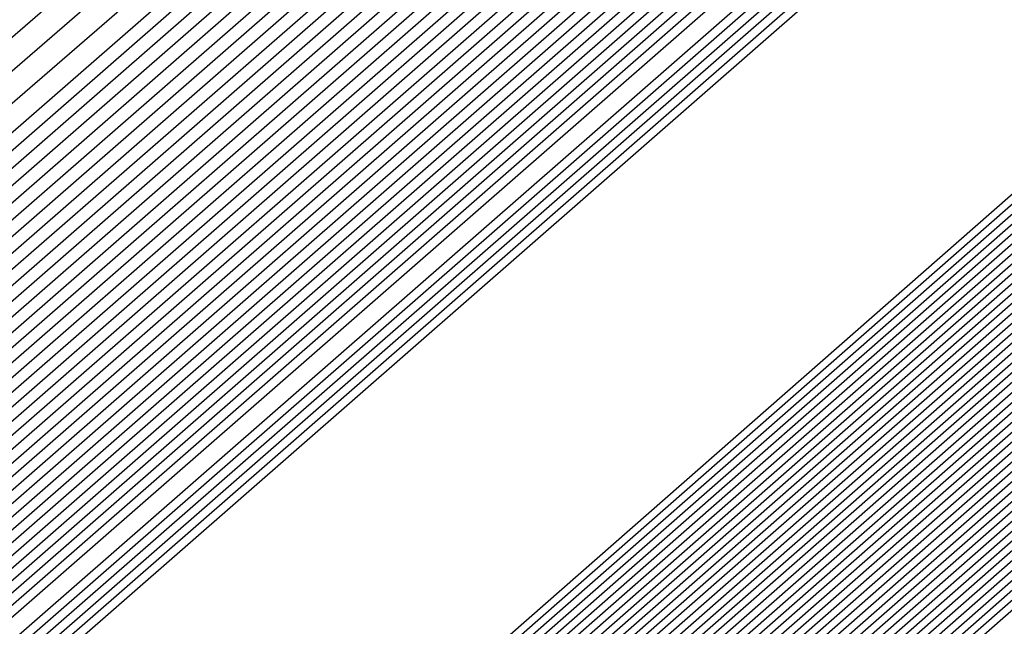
# Model space of a CAD drawing. Extents: x 3249832 to 3255657, y 13789405 to 13793316.
# Tile 840 of 1056: x 3253209.6858 to 3253209.7837, y 13791258.6875 to 13791258.7478. Entities that reach past the tile are written whole.
import ezdxf

# ---------------------------------------------------------------- set-up
doc = ezdxf.new("R2010")
doc.units = 0
doc.header["$LTSCALE"] = 100
doc.header["$MEASUREMENT"] = 0
for name, color, linetype in [('GRATIO_03231_CON', 1, 'CONTINUOUS'), ('GRATIO_0323_ICON', 1, 'CONTINUOUS'), ('TARGETS_EAST', 7, 'CONTINUOUS')]:
    doc.layers.add(name, color=color, linetype=linetype)

# ---------------------------------------------------------------- blocks, each defined once
blk = doc.blocks.new('Gratio_032316_contours')
at = {"layer": 'GRATIO_03231_CON', "color": 1, "linetype": 'Continuous', "flags": 128}
for points in [[(3253179.550267, 13791232.395029), (3253186.874414, 13791238.770013), (3253201.477501, 13791251.518979), (3253219.208231, 13791267.007142), (3253234.457627, 13791280.32933), (3253243.000283, 13791287.791533), (3253246.145111, 13791290.544398), (3253246.584601, 13791290.949743), (3253247.021869, 13791291.379004), (3253250.202537, 13791294.242122), (3253258.882853, 13791301.95866), (3253274.442625, 13791315.738665), (3253292.755901, 13791331.954127), (3253308.320283, 13791345.767528)], [(3253180.165438, 13791232.938016), (3253187.284875, 13791239.131551), (3253201.725162, 13791251.736777), (3253219.339021, 13791267.122277), (3253234.513145, 13791280.378622), (3253243.016437, 13791287.806466), (3253246.146682, 13791290.546762), (3253246.583888, 13791290.950539), (3253247.016449, 13791291.376392), (3253250.166335, 13791294.21318), (3253258.763902, 13791301.857324), (3253274.176051, 13791315.507242), (3253292.315837, 13791331.569332), (3253307.732852, 13791345.251979)], [(3253180.780609, 13791233.481003), (3253187.695336, 13791239.493089), (3253201.972823, 13791251.954576), (3253219.469811, 13791267.237409), (3253234.568663, 13791280.427913), (3253243.03259, 13791287.821399), (3253246.148254, 13791290.549125), (3253246.583174, 13791290.951335), (3253247.01103, 13791291.37378), (3253250.130132, 13791294.184237), (3253258.64495, 13791301.755989), (3253273.909475, 13791315.27582), (3253291.875768, 13791331.184533), (3253307.145422, 13791344.736429)], [(3253181.395779, 13791234.02399), (3253188.105796, 13791239.854627), (3253202.220483, 13791252.172373), (3253219.600605, 13791267.352541), (3253234.62418, 13791280.477205), (3253243.048743, 13791287.836333), (3253246.149825, 13791290.551488), (3253246.582461, 13791290.952131), (3253247.00561, 13791291.371168), (3253250.09393, 13791294.155295), (3253258.525999, 13791301.654654), (3253273.642899, 13791315.044399), (3253291.435703, 13791330.799734), (3253306.557991, 13791344.22088)], [(3253182.62612, 13791235.109965), (3253188.926717, 13791240.577703), (3253202.715805, 13791252.60797), (3253219.862185, 13791267.582808), (3253234.735216, 13791280.575787), (3253243.08105, 13791287.8662), (3253246.152968, 13791290.556214), (3253246.581034, 13791290.953723), (3253246.994771, 13791291.365943), (3253250.021525, 13791294.09741), (3253258.288097, 13791301.451983), (3253273.109746, 13791314.581556), (3253290.555574, 13791330.03014), (3253305.383131, 13791343.18978)], [(3253183.241291, 13791235.652952), (3253189.337178, 13791240.939241), (3253202.963466, 13791252.825768), (3253219.992975, 13791267.69794), (3253234.790735, 13791280.625079), (3253243.097204, 13791287.881133), (3253246.154539, 13791290.558578), (3253246.58032, 13791290.954518), (3253246.989352, 13791291.363331), (3253249.985323, 13791294.068467), (3253258.169146, 13791301.350649), (3253272.843172, 13791314.350135), (3253290.115509, 13791329.645341), (3253304.7957, 13791342.67423)], [(3253189.747638, 13791241.300779), (3253203.211127, 13791253.043565), (3253220.123765, 13791267.813075), (3253234.846252, 13791280.67437), (3253243.113357, 13791287.896066), (3253246.15611, 13791290.560941), (3253246.579607, 13791290.955314), (3253246.983932, 13791291.360719), (3253249.94912, 13791294.039525), (3253258.050194, 13791301.249313), (3253272.576596, 13791314.118713), (3253289.67544, 13791329.260546), (3253304.208269, 13791342.15868)], [(3253190.158098, 13791241.662317), (3253203.458788, 13791253.261364), (3253220.254555, 13791267.928207), (3253234.90177, 13791280.723661), (3253243.129511, 13791287.911), (3253246.157681, 13791290.563304), (3253246.578894, 13791290.95611), (3253246.978513, 13791291.358107), (3253249.912918, 13791294.010583), (3253257.931243, 13791301.147978), (3253272.31002, 13791313.88729), (3253289.235376, 13791328.875747), (3253303.620839, 13791341.64313)], [(3253190.979019, 13791242.385393), (3253203.954109, 13791253.696959), (3253220.516135, 13791268.158471), (3253235.012806, 13791280.822244), (3253243.161817, 13791287.940867), (3253246.160824, 13791290.56803), (3253246.577467, 13791290.957702), (3253246.967674, 13791291.352882), (3253249.840514, 13791293.952698), (3253257.693341, 13791300.945308), (3253271.776867, 13791313.424447), (3253288.355246, 13791328.106153), (3253302.445978, 13791340.612031)], [(3253191.38948, 13791242.746931), (3253204.20177, 13791253.914758), (3253220.646925, 13791268.273606), (3253235.068324, 13791280.871536), (3253243.177971, 13791287.9558), (3253246.162395, 13791290.570393), (3253246.576753, 13791290.958498), (3253246.962254, 13791291.35027), (3253249.804311, 13791293.923755), (3253257.57439, 13791300.843972), (3253271.510293, 13791313.193026), (3253287.915181, 13791327.721354), (3253301.858547, 13791340.096481)], [(3253191.79994, 13791243.108469), (3253204.449431, 13791254.132556), (3253220.777718, 13791268.388738), (3253235.123841, 13791280.920827), (3253243.194124, 13791287.970733), (3253246.163966, 13791290.572756), (3253246.57604, 13791290.959294), (3253246.956835, 13791291.347658), (3253249.768109, 13791293.894813), (3253257.455439, 13791300.742638), (3253271.243717, 13791312.961604), (3253287.475113, 13791327.336555), (3253301.271117, 13791339.580931)], [(3253192.210401, 13791243.470007), (3253204.697094, 13791254.350353), (3253220.908508, 13791268.50387), (3253235.179359, 13791280.970118), (3253243.210278, 13791287.985667), (3253246.165538, 13791290.57512), (3253246.575327, 13791290.96009), (3253246.951415, 13791291.345046), (3253249.731907, 13791293.86587), (3253257.336487, 13791300.641302), (3253270.977141, 13791312.730183), (3253287.035048, 13791326.95176), (3253300.683687, 13791339.065381)], [(3253193.031322, 13791244.193083), (3253205.192416, 13791254.78595), (3253221.170088, 13791268.734137), (3253235.290395, 13791281.068701), (3253243.242584, 13791288.015534), (3253246.16868, 13791290.579846), (3253246.5739, 13791290.961682), (3253246.940576, 13791291.339821), (3253249.659502, 13791293.807986), (3253257.098584, 13791300.438633), (3253270.443991, 13791312.26734), (3253286.154919, 13791326.182162), (3253299.508825, 13791338.034281)], [(3253193.441782, 13791244.554621), (3253205.440077, 13791255.003749), (3253221.300878, 13791268.849269), (3253235.345913, 13791281.117993), (3253243.258738, 13791288.030467), (3253246.170251, 13791290.582209), (3253246.573186, 13791290.962478), (3253246.935157, 13791291.337209), (3253249.623299, 13791293.779043), (3253256.979633, 13791300.337297), (3253270.177414, 13791312.035917), (3253285.714854, 13791325.797367), (3253298.921395, 13791337.518731)], [(3253193.852242, 13791244.916159), (3253205.687737, 13791255.221545), (3253221.431668, 13791268.964404), (3253235.401431, 13791281.167285), (3253243.274891, 13791288.045401), (3253246.171823, 13791290.584572), (3253246.572473, 13791290.963274), (3253246.929737, 13791291.334597), (3253249.587097, 13791293.750101), (3253256.860682, 13791300.235963), (3253269.910838, 13791311.804496), (3253285.274785, 13791325.412568), (3253298.333965, 13791337.003182)], [(3253194.262703, 13791245.277697), (3253205.935398, 13791255.439344), (3253221.562458, 13791269.079536), (3253235.456949, 13791281.216576), (3253243.291045, 13791288.060334), (3253246.173394, 13791290.586935), (3253246.571759, 13791290.96407), (3253246.924318, 13791291.331985), (3253249.550895, 13791293.721158), (3253256.741731, 13791300.134627), (3253269.644262, 13791311.573074), (3253284.834721, 13791325.027769), (3253297.746534, 13791336.487632)], [(3253195.083624, 13791246.000773), (3253206.43072, 13791255.874939), (3253221.824042, 13791269.3098), (3253235.567984, 13791281.315159), (3253243.323351, 13791288.090201), (3253246.176536, 13791290.591662), (3253246.570333, 13791290.965662), (3253246.913479, 13791291.32676), (3253249.47849, 13791293.663273), (3253256.503828, 13791299.931957), (3253269.111112, 13791311.110231), (3253283.954591, 13791324.258175), (3253296.571673, 13791335.456532)], [(3253195.494084, 13791246.362311), (3253206.678381, 13791256.092738), (3253221.954832, 13791269.424935), (3253235.623502, 13791281.36445), (3253243.339505, 13791288.105134), (3253246.178108, 13791290.594025), (3253246.569619, 13791290.966458), (3253246.908059, 13791291.324148), (3253249.442288, 13791293.634331), (3253256.384877, 13791299.830622), (3253268.844536, 13791310.87881), (3253283.514522, 13791323.873376), (3253295.984243, 13791334.940982)], [(3253195.904545, 13791246.72385), (3253206.926042, 13791256.310537), (3253222.085622, 13791269.540067), (3253235.67902, 13791281.413742), (3253243.355658, 13791288.120068), (3253246.179679, 13791290.596388), (3253246.568906, 13791290.967254), (3253246.90264, 13791291.321536), (3253249.406086, 13791293.605388), (3253256.265926, 13791299.729286), (3253268.57796, 13791310.647389), (3253283.074458, 13791323.488581), (3253295.396812, 13791334.425433)], [(3253196.315006, 13791247.085387), (3253207.173703, 13791256.528333), (3253222.216412, 13791269.655199), (3253235.734538, 13791281.463033), (3253243.371812, 13791288.135001), (3253246.18125, 13791290.598751), (3253246.568192, 13791290.96805), (3253246.89722, 13791291.318923), (3253249.369883, 13791293.576446), (3253256.146975, 13791299.627952), (3253268.311383, 13791310.415965), (3253282.634393, 13791323.103782), (3253294.809381, 13791333.909882)], [(3253197.135926, 13791247.808464), (3253207.669026, 13791256.963931), (3253222.477992, 13791269.885466), (3253235.845573, 13791281.561616), (3253243.404119, 13791288.164868), (3253246.184393, 13791290.603478), (3253246.566766, 13791290.969641), (3253246.886381, 13791291.313699), (3253249.297479, 13791293.518561), (3253255.909072, 13791299.425281), (3253267.778233, 13791309.953122), (3253281.754263, 13791322.334186), (3253293.634521, 13791332.878783)], [(3253197.546387, 13791248.170001), (3253207.916687, 13791257.181729), (3253222.608782, 13791270.000598), (3253235.901092, 13791281.610907), (3253243.420272, 13791288.179801), (3253246.185964, 13791290.605841), (3253246.566052, 13791290.970437), (3253246.880961, 13791291.311087), (3253249.261276, 13791293.489619), (3253255.79012, 13791299.323946), (3253267.511657, 13791309.721701), (3253281.314195, 13791321.949389), (3253293.04709, 13791332.363233), (3253299.249481, 13791337.924149)], [(3253197.956848, 13791248.531539), (3253208.164348, 13791257.399526), (3253222.739572, 13791270.115733), (3253235.95661, 13791281.660199), (3253243.436425, 13791288.194735), (3253246.187535, 13791290.608204), (3253246.565339, 13791290.971233), (3253246.875542, 13791291.308475), (3253249.225074, 13791293.460676), (3253255.671169, 13791299.222611), (3253267.245081, 13791309.49028), (3253280.87413, 13791321.564592), (3253292.459659, 13791331.847683), (3253298.58416, 13791337.338764)], [(3253198.367308, 13791248.893077), (3253208.412009, 13791257.617324), (3253222.870366, 13791270.230865), (3253236.012127, 13791281.70949), (3253243.452579, 13791288.209668), (3253246.189106, 13791290.610567), (3253246.564625, 13791290.972029), (3253246.870122, 13791291.305862), (3253249.188871, 13791293.431734), (3253255.552218, 13791299.121275), (3253266.978505, 13791309.258858), (3253280.434065, 13791321.179793), (3253291.87223, 13791331.332133), (3253297.91884, 13791336.75338)], [(3253199.188229, 13791249.616153), (3253208.907331, 13791258.05292), (3253223.131946, 13791270.461129), (3253236.123163, 13791281.808073), (3253243.484885, 13791288.239535), (3253246.192249, 13791290.615293), (3253246.563198, 13791290.973621), (3253246.859283, 13791291.300638), (3253249.116467, 13791293.373849), (3253255.314316, 13791298.918606), (3253266.445354, 13791308.796014), (3253279.553936, 13791320.410199), (3253290.697368, 13791330.301034), (3253296.588198, 13791335.582612)], [(3253199.598689, 13791249.977691), (3253209.154991, 13791258.270718), (3253223.262736, 13791270.576264), (3253236.178681, 13791281.857364), (3253243.501039, 13791288.254468), (3253246.19382, 13791290.617657), (3253246.562485, 13791290.974417), (3253246.853864, 13791291.298026), (3253249.080265, 13791293.344906), (3253255.195365, 13791298.817271), (3253266.178778, 13791308.564592), (3253279.113867, 13791320.0254), (3253290.109937, 13791329.785484), (3253295.922878, 13791334.997227)], [(3253200.00915, 13791250.339229), (3253209.402652, 13791258.488517), (3253223.393526, 13791270.691396), (3253236.234198, 13791281.906656), (3253243.517192, 13791288.269402), (3253246.195391, 13791290.62002), (3253246.561772, 13791290.975213), (3253246.848444, 13791291.295413), (3253249.044062, 13791293.315964), (3253255.076413, 13791298.715936), (3253265.912202, 13791308.333171), (3253278.673803, 13791319.640603), (3253289.522508, 13791329.269934), (3253295.257557, 13791334.411843)], [(3253200.41961, 13791250.700767), (3253209.650313, 13791258.706314), (3253223.524316, 13791270.806528), (3253236.289716, 13791281.955947), (3253243.533346, 13791288.284335), (3253246.196963, 13791290.622383), (3253246.561058, 13791290.976009), (3253246.843025, 13791291.292801), (3253249.00786, 13791293.287022), (3253254.957462, 13791298.614601), (3253265.645626, 13791308.101749), (3253278.233738, 13791319.255806), (3253288.935077, 13791328.754384), (3253294.592237, 13791333.826459)], [(3253201.240531, 13791251.423843), (3253210.145635, 13791259.141911), (3253223.785896, 13791271.036795), (3253236.400753, 13791282.05453), (3253243.565653, 13791288.314202), (3253246.200105, 13791290.627109), (3253246.559631, 13791290.977601), (3253246.832186, 13791291.287577), (3253248.935455, 13791293.229137), (3253254.71956, 13791298.41193), (3253265.112476, 13791307.638907), (3253277.353606, 13791318.48621), (3253287.760215, 13791327.723285), (3253293.261595, 13791332.65569)], [(3253201.650992, 13791251.785381), (3253210.393296, 13791259.35971), (3253223.916686, 13791271.151927), (3253236.45627, 13791282.103821), (3253243.581806, 13791288.329136), (3253246.201676, 13791290.629472), (3253246.558918, 13791290.978397), (3253246.826766, 13791291.284965), (3253248.899253, 13791293.200194), (3253254.600608, 13791298.310595), (3253264.845899, 13791307.407485), (3253276.913542, 13791318.101413), (3253287.172786, 13791327.207735)]]:
    blk.add_lwpolyline(points, dxfattribs=at)
at = {"layer": 'GRATIO_03231_CON', "color": 5, "linetype": 'Continuous', "flags": 128}
for points in [[(3253178.319926, 13791231.309054), (3253186.053494, 13791238.046937), (3253200.982177, 13791251.083383), (3253218.946651, 13791266.776878), (3253234.346592, 13791280.230748), (3253242.967977, 13791287.761666), (3253246.141969, 13791290.539672), (3253246.586028, 13791290.948151), (3253247.021068, 13791291.373941), (3253250.18182, 13791294.217704), (3253258.80647, 13791301.883558), (3253274.269372, 13791315.565571), (3253292.489554, 13791331.617619), (3253308.022214, 13791345.183537)], [(3253177.704756, 13791230.766067), (3253185.643033, 13791237.685398), (3253200.734516, 13791250.865585), (3253218.815861, 13791266.661746), (3253234.291074, 13791280.181456), (3253242.951823, 13791287.746732), (3253246.140397, 13791290.537309), (3253246.586741, 13791290.947355), (3253247.014362, 13791291.365837), (3253250.12102, 13791294.160915), (3253258.59804, 13791301.695547), (3253273.796257, 13791315.143359), (3253291.704555, 13791330.920638), (3253306.971337, 13791344.254342)], [(3253177.089585, 13791230.22308), (3253185.232573, 13791237.323861), (3253200.486855, 13791250.647788), (3253218.685071, 13791266.546611), (3253234.235555, 13791280.132165), (3253242.93567, 13791287.731799), (3253246.138826, 13791290.534946), (3253246.587455, 13791290.946559), (3253247.007656, 13791291.357733), (3253250.060221, 13791294.104125), (3253258.389611, 13791301.507537), (3253273.323142, 13791314.721148), (3253290.919561, 13791330.223658), (3253305.920461, 13791343.325148)], [(3253176.474414, 13791229.680093), (3253184.822112, 13791236.962323), (3253200.239195, 13791250.429989), (3253218.554281, 13791266.431479), (3253234.180037, 13791280.082873), (3253242.919516, 13791287.716865), (3253246.137255, 13791290.532583), (3253246.588168, 13791290.945763), (3253247.000951, 13791291.349628), (3253249.999421, 13791294.047336), (3253258.181181, 13791301.319527), (3253272.850028, 13791314.298938), (3253290.134562, 13791329.526677), (3253304.869584, 13791342.395954)], [(3253175.244073, 13791228.594119), (3253184.001191, 13791236.239247), (3253199.743873, 13791249.994392), (3253218.292697, 13791266.201212), (3253234.069002, 13791279.984291), (3253242.887209, 13791287.686999), (3253246.134112, 13791290.527856), (3253246.589595, 13791290.944171), (3253246.987539, 13791291.33342), (3253249.877822, 13791293.933757), (3253257.764321, 13791300.943507), (3253271.903798, 13791313.454514), (3253288.564569, 13791328.132716), (3253302.767831, 13791340.537565)], [(3253196.577061, 13791247.036147), (3253203.471051, 13791253.193803), (3253218.759506, 13791266.601258), (3253234.069714, 13791279.984133), (3253242.887716, 13791287.686623), (3253246.134624, 13791290.527313), (3253246.590308, 13791290.943375), (3253246.980833, 13791291.325315), (3253249.817023, 13791293.876967), (3253257.555891, 13791300.755497), (3253271.430682, 13791313.032305), (3253287.77957, 13791327.435736), (3253301.716954, 13791339.608371)], [(3253196.710569, 13791247.152543), (3253203.58621, 13791253.293811), (3253218.83398, 13791266.665582), (3253234.103448, 13791280.012829), (3253242.898008, 13791287.694797), (3253246.136358, 13791290.527838), (3253246.591022, 13791290.942579), (3253246.974128, 13791291.317211), (3253249.756224, 13791293.820178), (3253257.347461, 13791300.567486), (3253270.957567, 13791312.610093), (3253286.994572, 13791326.738755), (3253300.666077, 13791338.679176)], [(3253196.844077, 13791247.26894), (3253203.701371, 13791253.393818), (3253218.908454, 13791266.729905), (3253234.137183, 13791280.041526), (3253242.9083, 13791287.702971), (3253246.138093, 13791290.528363), (3253246.591735, 13791290.941783), (3253246.967422, 13791291.309107), (3253249.695424, 13791293.763388), (3253257.139032, 13791300.379476), (3253270.484453, 13791312.187881), (3253286.209573, 13791326.041774), (3253299.615201, 13791337.749981)], [(3253197.111093, 13791247.501735), (3253203.931691, 13791253.593836), (3253219.057401, 13791266.858547), (3253234.204654, 13791280.09892), (3253242.928884, 13791287.71932), (3253246.141561, 13791290.529414), (3253246.593162, 13791290.940191), (3253246.954011, 13791291.292898), (3253249.573825, 13791293.649809), (3253256.722172, 13791300.003456), (3253269.538223, 13791311.34346), (3253284.63958, 13791324.647813), (3253297.513447, 13791335.891592)], [(3253197.244601, 13791247.618131), (3253204.046851, 13791253.693843), (3253219.131875, 13791266.92287), (3253234.238388, 13791280.127617), (3253242.939176, 13791287.727494), (3253246.143296, 13791290.529939), (3253246.593875, 13791290.939395), (3253246.947305, 13791291.284794), (3253249.513026, 13791293.59302), (3253256.513742, 13791299.815445), (3253269.065109, 13791310.92125), (3253283.854581, 13791323.950833), (3253296.46257, 13791334.962398)], [(3253197.378109, 13791247.734529), (3253204.162012, 13791253.793851), (3253219.206348, 13791266.987193), (3253234.272124, 13791280.156313), (3253242.949468, 13791287.735668), (3253246.14503, 13791290.530465), (3253246.594589, 13791290.9386), (3253246.940599, 13791291.27669), (3253249.452226, 13791293.53623), (3253256.305312, 13791299.627435), (3253268.591994, 13791310.499038), (3253283.069583, 13791323.253852), (3253295.411694, 13791334.033204)], [(3253197.511617, 13791247.850926), (3253204.277171, 13791253.893859), (3253219.280822, 13791267.051512), (3253234.305859, 13791280.18501), (3253242.95976, 13791287.743843), (3253246.146765, 13791290.53099), (3253246.595302, 13791290.937804), (3253246.933893, 13791291.268586), (3253249.391427, 13791293.479441), (3253256.096882, 13791299.439425), (3253268.118879, 13791310.076826), (3253282.284588, 13791322.55687), (3253294.360818, 13791333.104009)], [(3253197.778633, 13791248.083719), (3253204.507492, 13791254.093876), (3253219.429769, 13791267.180159), (3253234.373329, 13791280.242404), (3253242.980343, 13791287.760191), (3253246.150233, 13791290.532041), (3253246.596729, 13791290.936212), (3253246.920482, 13791291.252377), (3253249.269828, 13791293.365862), (3253255.680023, 13791299.063404), (3253267.172648, 13791309.232405), (3253280.714591, 13791321.162909), (3253292.259064, 13791331.24562), (3253298.86322, 13791336.863506)], [(3253197.912141, 13791248.200117), (3253204.622651, 13791254.193883), (3253219.504243, 13791267.244478), (3253234.407064, 13791280.271101), (3253242.990635, 13791287.768365), (3253246.151968, 13791290.532566), (3253246.597442, 13791290.935416), (3253246.913776, 13791291.244273), (3253249.209028, 13791293.309072), (3253255.471593, 13791298.875394), (3253266.699533, 13791308.810193), (3253279.929596, 13791320.465926), (3253291.208188, 13791330.316426), (3253297.66843, 13791335.812021)], [(3253198.045649, 13791248.316514), (3253204.737812, 13791254.293891), (3253219.578716, 13791267.308801), (3253234.440798, 13791280.299798), (3253243.000927, 13791287.77654), (3253246.153702, 13791290.533091), (3253246.598156, 13791290.93462), (3253246.907071, 13791291.236168), (3253249.148229, 13791293.252283), (3253255.263163, 13791298.687384), (3253266.226419, 13791308.387983), (3253279.144597, 13791319.768946), (3253290.157311, 13791329.387232), (3253296.473639, 13791334.760535)], [(3253198.179157, 13791248.43291), (3253204.852971, 13791254.393901), (3253219.65319, 13791267.373124), (3253234.474533, 13791280.328495), (3253243.011219, 13791287.784714), (3253246.155437, 13791290.533616), (3253246.598869, 13791290.933824), (3253246.900365, 13791291.228064), (3253249.087429, 13791293.195493), (3253255.054733, 13791298.499374), (3253265.753304, 13791307.965772), (3253278.359599, 13791319.071965), (3253289.106434, 13791328.458038), (3253295.27885, 13791333.70905)], [(3253198.446173, 13791248.665705), (3253205.083292, 13791254.593916), (3253219.802137, 13791267.501766), (3253234.542003, 13791280.385889), (3253243.031803, 13791287.801062), (3253246.158905, 13791290.534667), (3253246.600296, 13791290.932232), (3253246.886954, 13791291.211856), (3253248.96583, 13791293.081914), (3253254.637874, 13791298.123353), (3253264.807075, 13791307.12135), (3253276.789604, 13791317.678004), (3253287.004681, 13791326.599649), (3253292.889269, 13791331.606079), (3253295.951331, 13791334.070942)], [(3253198.579681, 13791248.782102), (3253205.198453, 13791254.693924), (3253219.876611, 13791267.566089), (3253234.575738, 13791280.414585), (3253243.042095, 13791287.809237), (3253246.16064, 13791290.535192), (3253246.60101, 13791290.931436), (3253246.880248, 13791291.203751), (3253248.905031, 13791293.025125), (3253254.429444, 13791297.935343), (3253264.33396, 13791306.699138), (3253276.004607, 13791316.981023), (3253285.953804, 13791325.670454), (3253291.694479, 13791330.554594), (3253294.7416, 13791333.011419)], [(3253198.713189, 13791248.898498), (3253205.313612, 13791254.793933), (3253219.951085, 13791267.630412), (3253234.609474, 13791280.443283), (3253243.052387, 13791287.817411), (3253246.162374, 13791290.535718), (3253246.601723, 13791290.93064), (3253246.873542, 13791291.195647), (3253248.844232, 13791292.968335), (3253254.221014, 13791297.747333), (3253263.860844, 13791306.276928), (3253275.21961, 13791316.284043), (3253284.902928, 13791324.74126), (3253290.499689, 13791329.503109), (3253293.53187, 13791331.951897)], [(3253198.846697, 13791249.014895), (3253205.428774, 13791254.893941), (3253220.025558, 13791267.694732), (3253234.643209, 13791280.47198), (3253243.062679, 13791287.825585), (3253246.164109, 13791290.536243), (3253246.602436, 13791290.929844), (3253246.866836, 13791291.187543), (3253248.783432, 13791292.911546), (3253254.012584, 13791297.559322), (3253263.387729, 13791305.854716), (3253274.434612, 13791315.58706), (3253283.852051, 13791323.812065), (3253289.304899, 13791328.451623), (3253292.322139, 13791330.892375), (3253295.398785, 13791333.387147)], [(3253199.113713, 13791249.247691), (3253205.659094, 13791255.093956), (3253220.174506, 13791267.823378), (3253234.710679, 13791280.529373), (3253243.083262, 13791287.841934), (3253246.167577, 13791290.537293), (3253246.603863, 13791290.928252), (3253246.853425, 13791291.171334), (3253248.661833, 13791292.797967), (3253253.595725, 13791297.183302), (3253262.4415, 13791305.010294), (3253272.864616, 13791314.193099), (3253281.750298, 13791321.953677), (3253286.915319, 13791326.348653), (3253289.902678, 13791328.77333), (3253293.186926, 13791331.457682)], [(3253199.247221, 13791249.364086), (3253205.774253, 13791255.193966), (3253220.248979, 13791267.887697), (3253234.744414, 13791280.558071), (3253243.093554, 13791287.850108), (3253246.169312, 13791290.537819), (3253246.604577, 13791290.927456), (3253246.846719, 13791291.16323), (3253248.601034, 13791292.741177), (3253253.387295, 13791296.995292), (3253261.968385, 13791304.588083), (3253272.07962, 13791313.496119), (3253280.699421, 13791321.024482), (3253285.720529, 13791325.297167), (3253288.692948, 13791327.713808), (3253292.080997, 13791330.492949), (3253297.619173, 13791335.1971)], [(3253199.380729, 13791249.480484), (3253205.889415, 13791255.293974), (3253220.323453, 13791267.95202), (3253234.778148, 13791280.586767), (3253243.103846, 13791287.858282), (3253246.171046, 13791290.538344), (3253246.60529, 13791290.92666), (3253246.840014, 13791291.155126), (3253248.540234, 13791292.684388), (3253253.178865, 13791296.807282), (3253261.495269, 13791304.165872), (3253271.294621, 13791312.799138), (3253279.648544, 13791320.095288), (3253284.525739, 13791324.245682), (3253287.483217, 13791326.654286), (3253290.975067, 13791329.528217), (3253296.715246, 13791334.410219)], [(3253199.514237, 13791249.596881), (3253206.004574, 13791255.393981), (3253220.397926, 13791268.016343), (3253234.811884, 13791280.615464), (3253243.114138, 13791287.866456), (3253246.172781, 13791290.538869), (3253246.606003, 13791290.925864), (3253246.833308, 13791291.147021), (3253248.479435, 13791292.627598), (3253252.970435, 13791296.619271), (3253261.022155, 13791303.743661), (3253270.509624, 13791312.102158), (3253278.597668, 13791319.166094), (3253283.330949, 13791323.194197), (3253286.273487, 13791325.594763), (3253289.869138, 13791328.563484), (3253295.81132, 13791333.62334)], [(3253199.781252, 13791249.829674), (3253206.234894, 13791255.593998), (3253220.546874, 13791268.144986), (3253234.879353, 13791280.672858), (3253243.134722, 13791287.882805), (3253246.176249, 13791290.53992), (3253246.60743, 13791290.924272), (3253246.819896, 13791291.130813), (3253248.357836, 13791292.514019), (3253252.553575, 13791296.243251), (3253260.075926, 13791302.899239), (3253268.939629, 13791310.708195), (3253276.495915, 13791317.307705), (3253280.941369, 13791321.091226), (3253283.854026, 13791323.475719), (3253287.657279, 13791326.63402), (3253294.003467, 13791332.049579)], [(3253199.91476, 13791249.946072), (3253206.350054, 13791255.694006), (3253220.621347, 13791268.209309), (3253234.913089, 13791280.701555), (3253243.145014, 13791287.890979), (3253246.177984, 13791290.540445), (3253246.608144, 13791290.923477), (3253246.813191, 13791291.122709), (3253248.297036, 13791292.45723), (3253252.345146, 13791296.055241), (3253259.60281, 13791302.477028), (3253268.154633, 13791310.011214), (3253275.445038, 13791316.37851), (3253279.746579, 13791320.03974), (3253282.644295, 13791322.416197), (3253286.55135, 13791325.669287), (3253293.099541, 13791331.2627), (3253300.795214, 13791337.869235)], [(3253200.048268, 13791250.062469), (3253206.465215, 13791255.794014), (3253220.695821, 13791268.273632), (3253234.946824, 13791280.730252), (3253243.155306, 13791287.899153), (3253246.179718, 13791290.540971), (3253246.608857, 13791290.922681), (3253246.806485, 13791291.114604), (3253248.236237, 13791292.40044), (3253252.136716, 13791295.86723), (3253259.129695, 13791302.054816), (3253267.369634, 13791309.314234), (3253274.394161, 13791315.449316), (3253278.551789, 13791318.988255), (3253281.434565, 13791321.356674), (3253285.44542, 13791324.704555), (3253292.195614, 13791330.475819), (3253300.12972, 13791337.290156)], [(3253200.181776, 13791250.178867), (3253206.580374, 13791255.894021), (3253220.770295, 13791268.337951), (3253234.980558, 13791280.758949), (3253243.165597, 13791287.907327), (3253246.181453, 13791290.541496), (3253246.609571, 13791290.921885), (3253246.799779, 13791291.1065), (3253248.175437, 13791292.34365), (3253251.928286, 13791295.67922), (3253258.656581, 13791301.632605), (3253266.584637, 13791308.617253), (3253273.343284, 13791314.520121), (3253277.356999, 13791317.93677), (3253280.224834, 13791320.297152), (3253284.339491, 13791323.739822), (3253291.291688, 13791329.688939), (3253299.464229, 13791336.711079)], [(3253200.448792, 13791250.41166), (3253206.810695, 13791256.094039), (3253220.919242, 13791268.466597), (3253235.048029, 13791280.816343), (3253243.186181, 13791287.923676), (3253246.184922, 13791290.542546), (3253246.610997, 13791290.920293), (3253246.786368, 13791291.090291), (3253248.053838, 13791292.230072), (3253251.511426, 13791295.3032), (3253257.71035, 13791300.788183), (3253265.014642, 13791307.223292), (3253271.241531, 13791312.661733), (3253274.967419, 13791315.833799), (3253277.805373, 13791318.178108), (3253282.127631, 13791321.810358), (3253289.483835, 13791328.115179), (3253298.133244, 13791335.552923)], [(3253200.5823, 13791250.528057), (3253206.925856, 13791256.194046), (3253220.993715, 13791268.530917), (3253235.081764, 13791280.845039), (3253243.196473, 13791287.93185), (3253246.186656, 13791290.543072), (3253246.611711, 13791290.919497), (3253246.779662, 13791291.082187), (3253247.993039, 13791292.173282), (3253251.302996, 13791295.11519), (3253257.237236, 13791300.365972), (3253264.229644, 13791306.52631), (3253270.190655, 13791311.732538), (3253273.772629, 13791314.782314), (3253276.595643, 13791317.118585), (3253281.021702, 13791320.845625), (3253288.579908, 13791327.328299), (3253297.467752, 13791334.973846)], [(3253200.715808, 13791250.644455), (3253207.041015, 13791256.294056), (3253221.068189, 13791268.59524), (3253235.115498, 13791280.873737), (3253243.206765, 13791287.940024), (3253246.18839, 13791290.543597), (3253246.612424, 13791290.918701), (3253246.772956, 13791291.074083), (3253247.93224, 13791292.116492), (3253251.094567, 13791294.927179), (3253256.764121, 13791299.943761), (3253263.444647, 13791305.82933), (3253269.139778, 13791310.803344), (3253272.577839, 13791313.730828), (3253275.385912, 13791316.059063), (3253279.915773, 13791319.880893), (3253287.675982, 13791326.541418), (3253296.802261, 13791334.394769)], [(3253200.849316, 13791250.760851), (3253207.156176, 13791256.394064), (3253221.142663, 13791268.659563), (3253235.149234, 13791280.902434), (3253243.217057, 13791287.948199), (3253246.190125, 13791290.544122), (3253246.613138, 13791290.917905), (3253246.766251, 13791291.065979), (3253247.87144, 13791292.059703), (3253250.886137, 13791294.739169), (3253256.291006, 13791299.52155), (3253262.659648, 13791305.132348), (3253268.088901, 13791309.87415), (3253271.383048, 13791312.679343), (3253274.176182, 13791314.999541), (3253278.809843, 13791318.91616), (3253286.772056, 13791325.754539), (3253296.136767, 13791333.81569)], [(3253201.116332, 13791250.993646), (3253207.386497, 13791256.594079), (3253221.29161, 13791268.788205), (3253235.216703, 13791280.959827), (3253243.237641, 13791287.964547), (3253246.193594, 13791290.545173), (3253246.614564, 13791290.916313), (3253246.752839, 13791291.04977), (3253247.749841, 13791291.946124), (3253250.469277, 13791294.363148), (3253255.344776, 13791298.677128), (3253261.089654, 13791303.738387), (3253265.987148, 13791308.015761), (3253268.993468, 13791310.576372), (3253271.756721, 13791312.880496), (3253276.597984, 13791316.986696), (3253284.964203, 13791324.180778), (3253294.805784, 13791332.657536)], [(3253201.24984, 13791251.110043), (3253207.501656, 13791256.694088), (3253221.366084, 13791268.852528), (3253235.250439, 13791280.988525), (3253243.247933, 13791287.972721), (3253246.195328, 13791290.545698), (3253246.615278, 13791290.915517), (3253246.746134, 13791291.041666), (3253247.689042, 13791291.889334), (3253250.260847, 13791294.175138), (3253254.871662, 13791298.254917), (3253260.304656, 13791303.041406), (3253264.936271, 13791307.086566), (3253267.798678, 13791309.524887), (3253270.54699, 13791311.820974), (3253275.492055, 13791316.021963), (3253284.060277, 13791323.393899), (3253294.140291, 13791332.078457)], [(3253201.383348, 13791251.226439), (3253207.616817, 13791256.794096), (3253221.440557, 13791268.916851), (3253235.284174, 13791281.017221), (3253243.258224, 13791287.980896), (3253246.197062, 13791290.546223), (3253246.615991, 13791290.914721), (3253246.739428, 13791291.033562), (3253247.628242, 13791291.832545), (3253250.052417, 13791293.987128), (3253254.398546, 13791297.832706), (3253259.519659, 13791302.344425), (3253263.885395, 13791306.157372), (3253266.603888, 13791308.473402), (3253269.33726, 13791310.761452), (3253274.386125, 13791315.057231), (3253283.156349, 13791322.607018), (3253293.474799, 13791331.49938)], [(3253201.516856, 13791251.342836), (3253207.731977, 13791256.894104), (3253221.515031, 13791268.98117), (3253235.317908, 13791281.045918), (3253243.268516, 13791287.98907), (3253246.198797, 13791290.546749), (3253246.616705, 13791290.913925), (3253246.732722, 13791291.025457), (3253247.567443, 13791291.775755), (3253249.843988, 13791293.799118), (3253253.925432, 13791297.410495), (3253258.734661, 13791301.647445), (3253262.834518, 13791305.228178), (3253265.409098, 13791307.421916), (3253268.127529, 13791309.701929), (3253273.280196, 13791314.092498), (3253282.252423, 13791321.820138), (3253292.809306, 13791330.920303), (3253301.810882, 13791338.630682)], [(3253201.783872, 13791251.575631), (3253207.962297, 13791257.094121), (3253221.663978, 13791269.109817), (3253235.385379, 13791281.103312), (3253243.2891, 13791288.005418), (3253246.202266, 13791290.547799), (3253246.618132, 13791290.912333), (3253246.719311, 13791291.009249), (3253247.445844, 13791291.662176), (3253249.427128, 13791293.423097), (3253252.979202, 13791296.566073), (3253257.164667, 13791300.253483), (3253260.732765, 13791303.369789), (3253263.019518, 13791305.318945), (3253265.708069, 13791307.582885), (3253271.068337, 13791312.163033), (3253280.44457, 13791320.246378), (3253291.478323, 13791329.762148), (3253300.885471, 13791337.825133)], [(3253201.91738, 13791251.692027), (3253208.077456, 13791257.194129), (3253221.738452, 13791269.174136), (3253235.419113, 13791281.132009), (3253243.299392, 13791288.013593), (3253246.204, 13791290.548325), (3253246.618845, 13791290.911537), (3253246.712605, 13791291.001144), (3253247.385044, 13791291.605387), (3253249.218698, 13791293.235087), (3253252.506087, 13791296.143862), (3253256.379669, 13791299.556502), (3253259.681888, 13791302.440594), (3253261.824728, 13791304.26746), (3253264.498338, 13791306.523363), (3253269.962407, 13791311.198301), (3253279.540643, 13791319.459498), (3253290.812829, 13791329.183071), (3253300.422766, 13791337.422359)], [(3253202.050886, 13791251.808424), (3253208.192618, 13791257.294136), (3253221.812925, 13791269.238459), (3253235.452849, 13791281.160706), (3253243.309684, 13791288.021767), (3253246.205734, 13791290.54885), (3253246.619558, 13791290.910741), (3253246.705899, 13791290.99304), (3253247.324245, 13791291.548597), (3253249.010269, 13791293.047077), (3253252.032972, 13791295.72165), (3253255.594672, 13791298.859521), (3253258.631011, 13791301.5114), (3253260.629938, 13791303.215975), (3253263.288608, 13791305.46384), (3253268.856478, 13791310.233569), (3253278.636718, 13791318.672617), (3253290.147338, 13791328.603992), (3253299.96006, 13791337.019585)], [(3253222.189727, 13791268.956195), (3253208.471011, 13791257.206985), (3253202.184394, 13791251.924823), (3253202.184394, 13791251.924822), (3253208.307777, 13791257.394144), (3253221.887399, 13791269.302782)]]:
    blk.add_lwpolyline(points, dxfattribs=at)
at = {"layer": 'GRATIO_0323_ICON', "color": 7, "linetype": 'Continuous', "flags": 128}
for points in [[(3253175.859244, 13791229.137106), (3253184.411652, 13791236.600784), (3253199.991534, 13791250.212191), (3253218.423487, 13791266.316347), (3253234.12452, 13791280.033582), (3253242.903363, 13791287.701932), (3253246.135684, 13791290.53022), (3253246.588881, 13791290.944967), (3253246.994245, 13791291.341524), (3253249.938622, 13791293.990546), (3253257.972751, 13791301.131516), (3253272.376913, 13791313.876726), (3253289.349564, 13791328.829697), (3253303.818707, 13791341.466759)], [(3253182.01095, 13791234.566977), (3253188.516256, 13791240.216165), (3253202.468144, 13791252.390171), (3253219.731395, 13791267.467676), (3253234.679698, 13791280.526496), (3253243.064897, 13791287.851266), (3253246.151396, 13791290.553851), (3253246.581747, 13791290.952927), (3253247.000191, 13791291.368556), (3253250.057728, 13791294.126352), (3253258.407048, 13791301.553319), (3253273.376322, 13791314.812978), (3253290.995638, 13791330.414939), (3253305.970561, 13791343.705329)], [(3253196.977585, 13791247.385338), (3253203.81653, 13791253.493826), (3253218.982927, 13791266.794228), (3253234.170919, 13791280.070222), (3253242.918592, 13791287.711146), (3253246.139827, 13791290.528889), (3253246.592449, 13791290.940987), (3253246.960716, 13791291.301003), (3253249.634624, 13791293.706599), (3253256.930602, 13791300.191466), (3253270.011338, 13791311.765671), (3253285.424578, 13791325.344794), (3253298.564324, 13791336.820787)], [(3253197.645125, 13791247.967322), (3253204.392332, 13791253.993868), (3253219.355296, 13791267.115835), (3253234.339593, 13791280.213708), (3253242.970052, 13791287.752017), (3253246.148499, 13791290.531515), (3253246.596016, 13791290.937008), (3253246.927188, 13791291.260481), (3253249.330627, 13791293.422651), (3253255.888453, 13791299.251414), (3253267.645763, 13791309.654617), (3253281.499589, 13791321.859889), (3253293.30994, 13791332.174815)], [(3253198.312665, 13791248.549307), (3253204.968133, 13791254.493908), (3253219.727664, 13791267.437447), (3253234.508269, 13791280.357192), (3253243.021511, 13791287.792888), (3253246.157171, 13791290.534142), (3253246.599583, 13791290.933028), (3253246.893659, 13791291.21996), (3253249.02663, 13791293.138704), (3253254.846303, 13791298.311363), (3253265.28019, 13791307.54356), (3253277.574602, 13791318.374985), (3253288.055557, 13791327.528843), (3253294.084059, 13791332.657565)], [(3253190.568559, 13791242.023855), (3253203.706449, 13791253.479162), (3253220.385345, 13791268.043339), (3253234.957288, 13791280.772953), (3253243.145664, 13791287.925933), (3253246.159253, 13791290.565667), (3253246.57818, 13791290.956906), (3253246.973093, 13791291.355494), (3253249.876716, 13791293.98164), (3253257.812292, 13791301.046643), (3253272.043444, 13791313.655869), (3253288.795311, 13791328.490948), (3253303.033409, 13791341.12758)], [(3253198.980205, 13791249.131293), (3253205.543933, 13791254.993949), (3253220.100032, 13791267.759055), (3253234.676943, 13791280.500676), (3253243.07297, 13791287.833759), (3253246.165843, 13791290.536768), (3253246.60315, 13791290.929048), (3253246.860131, 13791291.179438), (3253248.722633, 13791292.854756), (3253253.804154, 13791297.371312), (3253262.914614, 13791305.432505), (3253273.649615, 13791314.89008), (3253282.801174, 13791322.882871), (3253288.110109, 13791327.400138), (3253291.112409, 13791329.832853), (3253294.292856, 13791332.422414)], [(3253199.647745, 13791249.713279), (3253206.119735, 13791255.493989), (3253220.4724, 13791268.080666), (3253234.845619, 13791280.644161), (3253243.12443, 13791287.87463), (3253246.174515, 13791290.539395), (3253246.606717, 13791290.925068), (3253246.826602, 13791291.138917), (3253248.418635, 13791292.570809), (3253252.762005, 13791296.431261), (3253260.54904, 13791303.321449), (3253269.724626, 13791311.405175), (3253277.546791, 13791318.236899), (3253282.136159, 13791322.142711), (3253285.063756, 13791324.535241), (3253288.763208, 13791327.598752), (3253294.907393, 13791332.836459)], [(3253200.315284, 13791250.295262), (3253206.695535, 13791255.994031), (3253220.844768, 13791268.402274), (3253235.014293, 13791280.787646), (3253243.175889, 13791287.915502), (3253246.183187, 13791290.542021), (3253246.610284, 13791290.921089), (3253246.793074, 13791291.098396), (3253248.114638, 13791292.286861), (3253251.719856, 13791295.49121), (3253258.183466, 13791301.210395), (3253265.799639, 13791307.920272), (3253272.292408, 13791313.590927), (3253276.162209, 13791316.885284), (3253279.015104, 13791319.23763), (3253283.233561, 13791322.77509), (3253290.387762, 13791328.902059), (3253298.798737, 13791336.132002)], [(3253192.620861, 13791243.831545), (3253204.944755, 13791254.568152), (3253221.039298, 13791268.619005), (3253235.234877, 13791281.01941), (3253243.226431, 13791288.0006), (3253246.167109, 13791290.577483), (3253246.574613, 13791290.960886), (3253246.945996, 13791291.342433), (3253249.695704, 13791293.836928), (3253257.217535, 13791300.539968), (3253270.710565, 13791312.498762), (3253286.594983, 13791326.566961), (3253300.096256, 13791338.549831)], [(3253200.982824, 13791250.877248), (3253207.271336, 13791256.494071), (3253221.217136, 13791268.723886), (3253235.182969, 13791280.93113), (3253243.227349, 13791287.956373), (3253246.191859, 13791290.544648), (3253246.613851, 13791290.917109), (3253246.759545, 13791291.057874), (3253247.810641, 13791292.002913), (3253250.677707, 13791294.551159), (3253255.817891, 13791299.099339), (3253261.874652, 13791304.435368), (3253267.038025, 13791308.944955), (3253270.188258, 13791311.627858), (3253272.966451, 13791313.940019), (3253277.703914, 13791317.951428), (3253285.868129, 13791324.967658), (3253295.471276, 13791333.236613)], [(3253201.650364, 13791251.459234), (3253207.847138, 13791256.994112), (3253221.589505, 13791269.045494), (3253235.351644, 13791281.074615), (3253243.278808, 13791287.997244), (3253246.200531, 13791290.547274), (3253246.617418, 13791290.913129), (3253246.726017, 13791291.017353), (3253247.506643, 13791291.718966), (3253249.635558, 13791293.611107), (3253253.452317, 13791296.988284), (3253257.949664, 13791300.950463), (3253261.783641, 13791304.298983), (3253264.214308, 13791306.370431), (3253266.917799, 13791308.642407), (3253272.174266, 13791313.127766), (3253281.348498, 13791321.033258), (3253292.143814, 13791330.341225), (3253301.348177, 13791338.227907)], [(3253194.673164, 13791245.639236), (3253206.183059, 13791255.657143), (3253221.693248, 13791269.194668), (3253235.512467, 13791281.265868), (3253243.307198, 13791288.075267), (3253246.174965, 13791290.589299), (3253246.571046, 13791290.964866), (3253246.918898, 13791291.329372), (3253249.514692, 13791293.692216), (3253256.622779, 13791300.033292), (3253269.377686, 13791311.341653), (3253284.394656, 13791324.642974), (3253297.159103, 13791335.972082)], [(3253196.725465, 13791247.446925), (3253207.421363, 13791256.746132), (3253222.347202, 13791269.770334), (3253235.790055, 13791281.512325), (3253243.387965, 13791288.149935), (3253246.182821, 13791290.601114), (3253246.567479, 13791290.968846), (3253246.8918, 13791291.316311), (3253249.333681, 13791293.547504), (3253256.028024, 13791299.526616), (3253268.044807, 13791310.184544), (3253282.194328, 13791322.718985), (3253294.221951, 13791333.394333)], [(3253198.777768, 13791249.254615), (3253208.65967, 13791257.835123), (3253223.001156, 13791270.345997), (3253236.067645, 13791281.758781), (3253243.468732, 13791288.224602), (3253246.190678, 13791290.61293), (3253246.563912, 13791290.972825), (3253246.864703, 13791291.30325), (3253249.152669, 13791293.402791), (3253255.433267, 13791299.019941), (3253266.71193, 13791309.027437), (3253279.994001, 13791320.794996), (3253291.284799, 13791330.816584), (3253297.253519, 13791336.167996)], [(3253200.830071, 13791251.062305), (3253209.897974, 13791258.924112), (3253223.655106, 13791270.921663), (3253236.345234, 13791282.005238), (3253243.549499, 13791288.299269), (3253246.198534, 13791290.624746), (3253246.560345, 13791290.976805), (3253246.837605, 13791291.290189), (3253248.971658, 13791293.258079), (3253254.838511, 13791298.513265), (3253265.379052, 13791307.870328), (3253277.793673, 13791318.871007), (3253288.347646, 13791328.238834), (3253293.926916, 13791333.241075)]]:
    blk.add_lwpolyline(points, dxfattribs=at)

msp = doc.modelspace()

# ---------------------------------------------------------------- block references
at = {"layer": 'TARGETS_EAST'}
msp.add_blockref('Gratio_032316_contours', (0, 0), dxfattribs=at)

doc.saveas('drawing.dxf')
